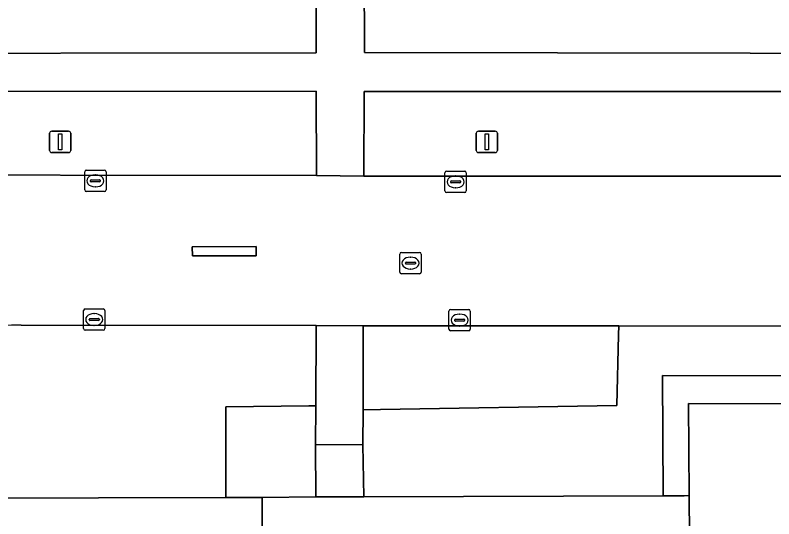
# Model space of a CAD drawing. Extents: x 161477 to 163040, y 383680 to 384871.
# Drawn here: x 161947.84 to 161983.44, y 384488.97 to 384512.6 of the extents above; entities that cross this region are included whole.
import ezdxf

# ---------------------------------------------------------------- set-up
doc = ezdxf.new("R2010")
doc.units = 0
for name, color, linetype in [('IMGEO_Berm_groen', 7, 'Continuous'), ('IMGEO_Groenvoorziening', 7, 'Continuous'), ('IMGEO_Kolk', 7, 'Continuous'), ('IMGEO_Lichtmast', 7, 'Continuous'), ('IMGEO_Pand', 7, 'Continuous'), ('IMGEO_Rijbaan_lokaal_open', 7, 'Continuous'), ('IMGEO_Rioolput', 7, 'Continuous'), ('IMGEO_Terreindeel_halfverhard', 7, 'Continuous'), ('IMGEO_Verkeerseiland_open', 7, 'Continuous'), ('IMGEO_Voetpad_op_trap', 7, 'Continuous'), ('IMGEO_Voetpad_open', 7, 'Continuous')]:
    doc.layers.add(name, color=color, linetype=linetype)

msp = doc.modelspace()

# ---------------------------------------------------------------- linework, layer by layer
at = {"layer": 'IMGEO_Berm_groen'}
for points in [[(161961.96, 384509.039), (161937.954, 384509.03), (161937.923, 384505.111), (161961.983, 384505.077)], [(162029.553, 384509.043), (162012.979, 384508.997), (161986.883, 384509.022), (161964.211, 384509.028), (161964.194, 384505.054), (161984.616, 384505.056), (162008.121, 384505.042), (162029.637, 384505.031)], [(161976.151, 384497.598), (161976.16, 384498.023), (161964.169, 384498.033), (161964.162, 384494.083), (161964.986, 384494.097), (161976.078, 384494.287)]]:
    msp.add_lwpolyline(points, close=True, dxfattribs=at)
at = {"layer": 'IMGEO_Groenvoorziening'}
for points in [[(161984.398, 384575.757), (161978.359, 384572.531), (161973.776, 384570.173), (161965.737, 384565.747), (161958.274, 384561.28), (161954.782, 384558.842), (161956.541, 384556.057), (161956.732, 384555.571), (161958.436, 384551.257), (161960.531, 384544.768), (161962.19, 384538.299), (161963.254, 384532.178), (161963.994, 384525.175), (161964.195, 384518.613), (161964.228, 384510.848), (161991.389, 384510.799)], [(161937.961, 384518.361), (161937.968, 384510.812), (161961.966, 384510.838), (161961.955, 384518.601)], [(161957.723, 384494.232), (161961.611, 384494.266), (161961.942, 384494.269), (161961.968, 384498.046), (161948.122, 384498.056)], [(161938.058, 384489.924), (161939.779, 384489.928), (161957.717, 384489.973), (161957.717, 384490.392), (161957.723, 384494.232)]]:
    msp.add_lwpolyline(points, dxfattribs=at)
for points in [[(162011.943, 384497.993), (161976.16, 384498.023), (161976.151, 384497.598), (161976.078, 384494.287), (161964.986, 384494.097), (161964.162, 384494.083), (161964.159, 384492.449), (161964.192, 384490.003), (161978.24, 384490.047), (161978.211, 384495.69), (162011.926, 384495.651)], [(161961.929, 384492.462), (161961.942, 384494.269), (161961.611, 384494.266), (161957.723, 384494.232), (161957.717, 384490.392), (161957.717, 384489.973), (161959.428, 384489.977), (161961.942, 384490.002)]]:
    msp.add_lwpolyline(points, close=True, dxfattribs=at)
msp.add_arc((161947.994, 384487.921), 10.136, 89.2776, 168.6008, dxfattribs=at)
at = {"layer": 'IMGEO_Kolk'}
for p, q in [((161951.176, 384505.331), (161952.028, 384505.331)), ((161951.101, 384504.405), (161951.101, 384505.257)), ((161951.589, 384505.111), (161951.614, 384505.111)), ((161952.102, 384505.257), (161952.102, 384504.405)), ((161968.005, 384504.357), (161968.005, 384505.209)), ((161968.08, 384505.283), (161968.932, 384505.283)), ((161968.493, 384505.063), (161968.518, 384505.063)), ((161969.006, 384505.209), (161969.006, 384504.357)), ((161951.36, 384504.825), (161951.36, 384504.837)), ((161951.798, 384504.788), (161951.4, 384504.788)), ((161951.403, 384504.874), (161951.801, 384504.874)), ((161951.844, 384504.837), (161951.844, 384504.825)), ((161968.264, 384504.777), (161968.264, 384504.789)), ((161968.702, 384504.74), (161968.304, 384504.74)), ((161968.307, 384504.826), (161968.705, 384504.826)), ((161968.748, 384504.789), (161968.748, 384504.777)), ((161952.028, 384504.331), (161951.176, 384504.331)), ((161951.612, 384504.551), (161951.587, 384504.551)), ((161968.932, 384504.283), (161968.08, 384504.283)), ((161968.516, 384504.503), (161968.491, 384504.503)), ((161951.048, 384497.896), (161951.048, 384498.748)), ((161951.123, 384498.822), (161951.975, 384498.822)), ((161951.536, 384498.602), (161951.561, 384498.602)), ((161952.049, 384498.748), (161952.049, 384497.896)), ((161968.194, 384497.868), (161968.194, 384498.72)), ((161968.269, 384498.794), (161969.121, 384498.794)), ((161968.682, 384498.574), (161968.707, 384498.574)), ((161969.195, 384498.72), (161969.195, 384497.868)), ((161951.307, 384498.316), (161951.307, 384498.328)), ((161951.745, 384498.279), (161951.347, 384498.279)), ((161951.35, 384498.365), (161951.748, 384498.365)), ((161951.791, 384498.328), (161951.791, 384498.316)), ((161968.453, 384498.288), (161968.453, 384498.3)), ((161968.891, 384498.251), (161968.493, 384498.251)), ((161968.496, 384498.337), (161968.894, 384498.337)), ((161968.937, 384498.3), (161968.937, 384498.288)), ((161951.975, 384497.822), (161951.123, 384497.822)), ((161951.559, 384498.042), (161951.534, 384498.042)), ((161968.705, 384498.014), (161968.68, 384498.014)), ((161969.121, 384497.794), (161968.269, 384497.794))]:
    msp.add_line(p, q, dxfattribs=at)
for points in [[(161951.176, 384505.331), (161952.028, 384505.331)], [(161951.101, 384504.405), (161951.101, 384505.257)], [(161952.102, 384505.257), (161952.102, 384504.405)], [(161968.005, 384504.357), (161968.005, 384505.209)], [(161968.08, 384505.283), (161968.932, 384505.283)], [(161969.006, 384505.209), (161969.006, 384504.357)], [(161952.028, 384504.331), (161951.176, 384504.331)], [(161968.932, 384504.283), (161968.08, 384504.283)], [(161951.048, 384497.896), (161951.048, 384498.748)], [(161951.123, 384498.822), (161951.975, 384498.822)], [(161952.049, 384498.748), (161952.049, 384497.896)], [(161968.194, 384497.868), (161968.194, 384498.72)], [(161968.269, 384498.794), (161969.121, 384498.794)], [(161969.195, 384498.72), (161969.195, 384497.868)], [(161951.975, 384497.822), (161951.123, 384497.822)], [(161969.121, 384497.794), (161968.269, 384497.794)]]:
    msp.add_lwpolyline(points, dxfattribs=at)
for centre, radius, start, end in [((161951.178, 384505.255), 0.0765, 91.552, 178.448), ((161951.178, 384505.255), 0.0765, 91.552, 178.448), ((161952.026, 384505.255), 0.0765, 1.552, 88.448), ((161952.026, 384505.255), 0.0765, 1.552, 88.448), ((161968.082, 384505.207), 0.0765, 91.552, 178.448), ((161968.082, 384505.207), 0.0765, 91.552, 178.448), ((161968.93, 384505.207), 0.0765, 1.552, 88.448), ((161968.93, 384505.207), 0.0765, 1.552, 88.448), ((161951.4, 384504.834), 0.0403, 85.8775, 175.7526), ((161951.397, 384504.824), 0.0366, 178.938, 274.7102), ((161951.801, 384504.831), 0.043, 264.8664, 352.4533), ((161951.805, 384504.836), 0.0386, 1.7309, 96.639), ((161968.304, 384504.786), 0.0403, 85.8775, 175.7526), ((161968.301, 384504.776), 0.0366, 178.938, 274.7102), ((161968.705, 384504.783), 0.043, 264.8664, 352.4533), ((161968.709, 384504.788), 0.0386, 1.7309, 96.639), ((161951.178, 384504.407), 0.0765, 181.552, 268.448), ((161951.178, 384504.407), 0.0765, 181.552, 268.448), ((161952.026, 384504.407), 0.0765, 271.552, 358.448), ((161952.026, 384504.407), 0.0765, 271.552, 358.448), ((161968.082, 384504.359), 0.0765, 181.552, 268.448), ((161968.082, 384504.359), 0.0765, 181.552, 268.448), ((161968.93, 384504.359), 0.0765, 271.552, 358.448), ((161968.93, 384504.359), 0.0765, 271.552, 358.448), ((161951.125, 384498.746), 0.0765, 91.552, 178.448), ((161951.125, 384498.746), 0.0765, 91.552, 178.448), ((161951.973, 384498.746), 0.0765, 1.552, 88.448), ((161951.973, 384498.746), 0.0765, 1.552, 88.448), ((161968.271, 384498.718), 0.0765, 91.552, 178.448), ((161968.271, 384498.718), 0.0765, 91.552, 178.448), ((161969.119, 384498.718), 0.0765, 1.552, 88.448), ((161969.119, 384498.718), 0.0765, 1.552, 88.448), ((161951.347, 384498.325), 0.0403, 85.8775, 175.7526), ((161951.344, 384498.315), 0.0366, 178.938, 274.7102), ((161951.748, 384498.322), 0.043, 264.8664, 352.4533), ((161951.752, 384498.327), 0.0386, 1.7309, 96.639), ((161968.493, 384498.297), 0.0403, 85.8775, 175.7526), ((161968.49, 384498.287), 0.0366, 178.938, 274.7102), ((161968.894, 384498.294), 0.043, 264.8664, 352.4533), ((161968.898, 384498.299), 0.0386, 1.7309, 96.639), ((161951.125, 384497.898), 0.0765, 181.552, 268.448), ((161951.125, 384497.898), 0.0765, 181.552, 268.448), ((161951.973, 384497.898), 0.0765, 271.552, 358.448), ((161951.973, 384497.898), 0.0765, 271.552, 358.448), ((161968.271, 384497.87), 0.0765, 181.552, 268.448), ((161968.271, 384497.87), 0.0765, 181.552, 268.448), ((161969.119, 384497.87), 0.0765, 271.552, 358.448), ((161969.119, 384497.87), 0.0765, 271.552, 358.448)]:
    msp.add_arc(centre, radius, start, end, dxfattribs=at)
for centre, major_axis, ratio, start_param, end_param in [((161951.588, 384504.831), (-0.387, 0.002), 0.722429, 4.712389, 7.853982), ((161951.613, 384504.831), (-0.39, 0.002), 0.717154, 1.570796, 4.712389), ((161968.492, 384504.783), (-0.387, 0.002), 0.722429, 4.712389, 7.853982), ((161968.517, 384504.783), (-0.39, 0.002), 0.717154, 1.570796, 4.712389), ((161951.535, 384498.322), (-0.387, 0.002), 0.722429, 4.712389, 7.853982), ((161951.56, 384498.322), (-0.39, 0.002), 0.717154, 1.570796, 4.712389), ((161968.681, 384498.294), (-0.387, 0.002), 0.722429, 4.712389, 7.853982), ((161968.706, 384498.294), (-0.39, 0.002), 0.717154, 1.570796, 4.712389)]:
    msp.add_ellipse(centre, major_axis=major_axis, ratio=ratio, start_param=start_param, end_param=end_param, dxfattribs=at)
at = {"layer": 'IMGEO_Lichtmast'}
for p, q in [((161949.555, 384507.16), (161950.345, 384507.16)), ((161950.345, 384507.16), (161949.555, 384507.16)), ((161969.575, 384507.16), (161970.365, 384507.16)), ((161970.365, 384507.16), (161969.575, 384507.16)), ((161949.455, 384506.26), (161949.455, 384507.06)), ((161949.455, 384507.06), (161949.455, 384506.26)), ((161950.445, 384507.06), (161950.445, 384506.26)), ((161950.445, 384506.26), (161950.445, 384507.06)), ((161969.475, 384506.26), (161969.475, 384507.06)), ((161969.475, 384507.06), (161969.475, 384506.26)), ((161970.465, 384507.06), (161970.465, 384506.26)), ((161970.465, 384506.26), (161970.465, 384507.06)), ((161950.345, 384506.16), (161949.555, 384506.16)), ((161949.555, 384506.16), (161950.345, 384506.16)), ((161970.365, 384506.16), (161969.575, 384506.16)), ((161969.575, 384506.16), (161970.365, 384506.16))]:
    msp.add_line(p, q, dxfattribs=at)
for points in [[(161949.875, 384507.035), (161950.025, 384507.035), (161950.025, 384506.285), (161949.875, 384506.285), (161949.875, 384507.035)], [(161969.895, 384507.035), (161970.045, 384507.035), (161970.045, 384506.285), (161969.895, 384506.285), (161969.895, 384507.035)]]:
    msp.add_lwpolyline(points, dxfattribs=at)
for centre, start, end in [((161949.555, 384507.06), 90, 180), ((161949.555, 384507.06), 90, 180), ((161950.345, 384507.06), 0, 90), ((161950.345, 384507.06), 360, 90), ((161969.575, 384507.06), 90, 180), ((161969.575, 384507.06), 90, 180), ((161970.365, 384507.06), 0, 90), ((161970.365, 384507.06), 360, 90), ((161949.555, 384506.26), 180, 270), ((161949.555, 384506.26), 180, 270), ((161950.345, 384506.26), 270, 0), ((161950.345, 384506.26), 270, 0), ((161969.575, 384506.26), 180, 270), ((161969.575, 384506.26), 180, 270), ((161970.365, 384506.26), 270, 0), ((161970.365, 384506.26), 270, 0)]:
    msp.add_arc(centre, 0.1, start, end, dxfattribs=at)
at = {"layer": 'IMGEO_Pand'}
msp.add_lwpolyline([(162011.917, 384494.343), (161979.431, 384494.382), (161979.466, 384490.06), (161979.522, 384482.397), (161979.522, 384482.177), (161973.203, 384482.222), (161973.195, 384482.006), (161972.98, 384481.996), (161973.024, 384445.839), (161973.035, 384437.009), (161973.036, 384436.656), (161973.282, 384436.656), (161973.882, 384436.656), (161973.885, 384432.076), (161972.338, 384432.082), (161972.328, 384428.45), (161979.195, 384428.457), (161979.427, 384428.458), (161979.451, 384412.146), (161979.645, 384412.154), (161979.645, 384411.954), (161993.441, 384411.959)], dxfattribs=at)
at = {"layer": 'IMGEO_Rijbaan_lokaal_open'}
for points in [[(161984.616, 384505.056), (161964.194, 384505.054), (161961.983, 384505.077), (161937.923, 384505.111), (161938.058, 384489.924)], [(161948.122, 384498.056), (161961.968, 384498.046), (161964.169, 384498.033), (161976.16, 384498.023), (162011.943, 384497.993), (162013.74, 384498.009), (162022.292, 384498.003), (162025.207, 384498)]]:
    msp.add_lwpolyline(points, dxfattribs=at)
msp.add_lwpolyline([(161956.164, 384501.309), (161956.151, 384501.736), (161959.148, 384501.756), (161959.154, 384501.308)], close=True, dxfattribs=at)
msp.add_arc((161947.994, 384487.921), 10.136, 89.2776, 168.6008, dxfattribs=at)
at = {"layer": 'IMGEO_Rioolput'}
for p, q in [((161965.889, 384500.544), (161965.889, 384501.396)), ((161965.964, 384501.47), (161966.816, 384501.47)), ((161966.89, 384501.396), (161966.89, 384500.544)), ((161966.377, 384501.25), (161966.402, 384501.25)), ((161966.148, 384500.964), (161966.148, 384500.976)), ((161966.586, 384500.927), (161966.188, 384500.927)), ((161966.191, 384501.013), (161966.589, 384501.013)), ((161966.4, 384500.69), (161966.375, 384500.69)), ((161966.632, 384500.976), (161966.632, 384500.964)), ((161966.816, 384500.47), (161965.964, 384500.47))]:
    msp.add_line(p, q, dxfattribs=at)
for points in [[(161965.889, 384500.544), (161965.889, 384501.396)], [(161965.964, 384501.47), (161966.816, 384501.47)], [(161966.89, 384501.396), (161966.89, 384500.544)], [(161966.816, 384500.47), (161965.964, 384500.47)]]:
    msp.add_lwpolyline(points, dxfattribs=at)
for centre, radius, start, end in [((161965.966, 384501.394), 0.0765, 91.552, 178.448), ((161965.966, 384501.394), 0.0765, 91.552, 178.448), ((161966.814, 384501.394), 0.0765, 1.552, 88.448), ((161966.814, 384501.394), 0.0765, 1.552, 88.448), ((161966.188, 384500.973), 0.0403, 85.8775, 175.7526), ((161966.185, 384500.963), 0.0366, 178.938, 274.7102), ((161966.589, 384500.97), 0.043, 264.8664, 352.4533), ((161966.593, 384500.975), 0.0386, 1.7309, 96.639), ((161965.966, 384500.546), 0.0765, 181.552, 268.448), ((161965.966, 384500.546), 0.0765, 181.552, 268.448), ((161966.814, 384500.546), 0.0765, 271.552, 358.448), ((161966.814, 384500.546), 0.0765, 271.552, 358.448)]:
    msp.add_arc(centre, radius, start, end, dxfattribs=at)
for centre, major_axis, ratio, start_param, end_param in [((161966.376, 384500.97), (-0.387, 0.002), 0.722429, 4.712389, 7.853982), ((161966.401, 384500.97), (-0.39, 0.002), 0.717154, 1.570796, 4.712389)]:
    msp.add_ellipse(centre, major_axis=major_axis, ratio=ratio, start_param=start_param, end_param=end_param, dxfattribs=at)
at = {"layer": 'IMGEO_Terreindeel_halfverhard'}
msp.add_lwpolyline([(162011.926, 384495.651), (161978.211, 384495.69), (161978.24, 384490.047), (161979.231, 384490.057), (161979.466, 384490.06), (161979.431, 384494.382), (162011.917, 384494.343)], close=True, dxfattribs=at)
at = {"layer": 'IMGEO_Verkeerseiland_open'}
msp.add_lwpolyline([(161959.148, 384501.756), (161956.151, 384501.736), (161956.164, 384501.309), (161959.154, 384501.308)], close=True, dxfattribs=at)
at = {"layer": 'IMGEO_Voetpad_op_trap'}
msp.add_lwpolyline([(161964.159, 384492.449), (161961.929, 384492.462), (161961.942, 384490.002), (161964.192, 384490.003)], close=True, dxfattribs=at)
at = {"layer": 'IMGEO_Voetpad_open'}
for points in [[(161961.955, 384518.601), (161961.966, 384510.838), (161937.968, 384510.812), (161937.954, 384509.03), (161961.96, 384509.039), (161961.983, 384505.077), (161964.194, 384505.054), (161964.211, 384509.028), (161986.883, 384509.022)], [(161991.389, 384510.799), (161964.228, 384510.848), (161964.195, 384518.613)], [(161979.522, 384482.397), (161979.466, 384490.06), (161979.231, 384490.057), (161978.24, 384490.047), (161964.192, 384490.003), (161961.942, 384490.002), (161959.428, 384489.977), (161959.426, 384486.747)], [(161953.189, 384480.342), (161953.187, 384481.438), (161953.231, 384486.729), (161953.828, 384486.731), (161959.426, 384486.747), (161959.428, 384489.977), (161957.717, 384489.973), (161939.779, 384489.928), (161938.058, 384489.924)]]:
    msp.add_lwpolyline(points, dxfattribs=at)
msp.add_lwpolyline([(161964.169, 384498.033), (161961.968, 384498.046), (161961.942, 384494.269), (161961.929, 384492.462), (161964.159, 384492.449), (161964.162, 384494.083)], close=True, dxfattribs=at)

doc.saveas('drawing.dxf')
